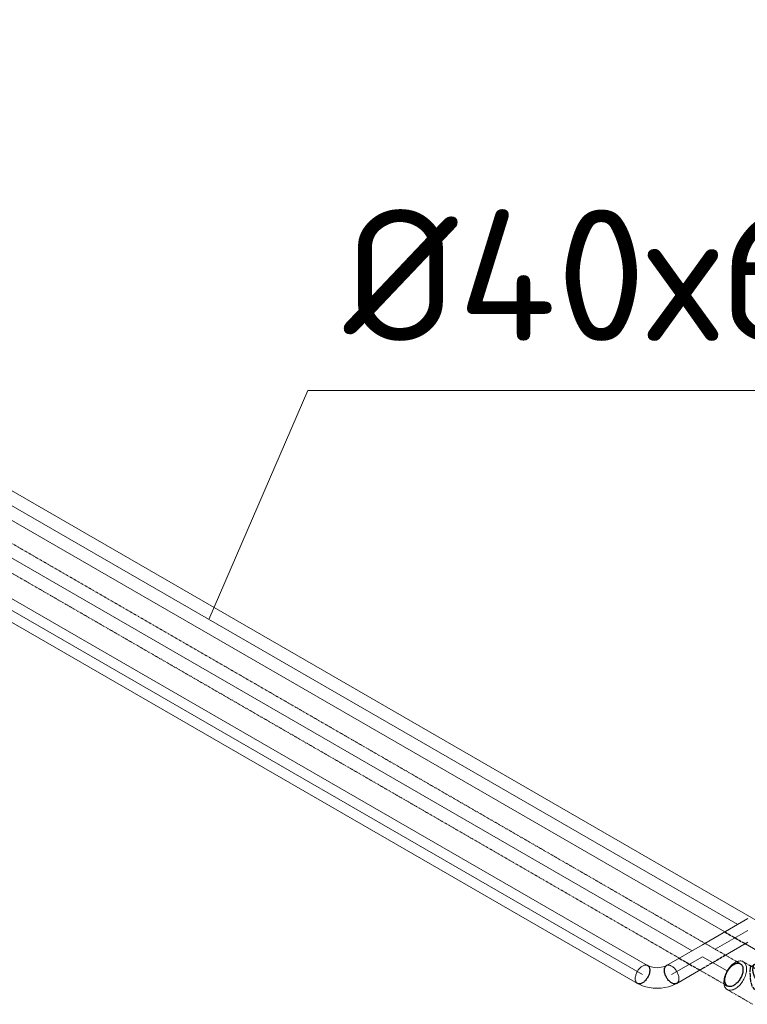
# Model space of a CAD drawing. Header units: millimetres. Extents: x 9824119 to 13672909, y -72394 to 462135.
# Tile 635 of 656: x 10375107 to 10376491, y -1862 to 13. Entities that reach past the tile are written whole.
import ezdxf

# ---------------------------------------------------------------- set-up
doc = ezdxf.new("R2010")
doc.units = ezdxf.units.MM
doc.linetypes.add('Hidden', pattern=[3, 2, -1])
doc.linetypes.add('UnderFloor', pattern=[7.5, 6, -1.5])
doc.layers.add('PIPE-H1', color=7, linetype='Continuous')
doc.layers.add('PIPE-H1-TEXT', color=7, linetype='Continuous')
doc.styles.add('ICOCPEUR', font='isocpeur.ttf')
doc.styles.add('ISOCPEUR', font='isocpeui.ttf')

# ---------------------------------------------------------------- blocks, each defined once
blk = doc.blocks.new('*U906')
at = {"layer": 'PIPE-H1-TEXT', "color": 7, "linetype": 'Continuous', "lineweight": 15}
for p, q in [((10375467.1, -1129.1), (10375655.1, -693.1)), ((10375655.1, -693.1), (10377004.7, -693.1))]:
    blk.add_line(p, q, dxfattribs=at)
at = {"layer": 'PIPE-H1-TEXT', "color": 1, "linetype": 'Continuous', "lineweight": 15, "style": 'ICOCPEUR'}
blk.add_text('%%c40х6,7', height=250, dxfattribs=at).set_placement((10375723.6, -598.8))
blk = doc.blocks.new('*U1967')
at = {"layer": 'PIPE-H1', "color": 5, "lineweight": 20}
for p, q in [((10376470.3, -1781.3), (10376472.1, -1780.5)), ((10376472.1, -1780.5), (10376474, -1779.9)), ((10376474, -1779.9), (10376475.8, -1779.5)), ((10376475.8, -1779.5), (10376477.5, -1779.4)), ((10376477.5, -1779.4), (10376479.2, -1779.4)), ((10376479.2, -1779.4), (10376480.8, -1779.7)), ((10376480.8, -1779.7), (10376482.3, -1780.1)), ((10376482.3, -1780.1), (10376483.7, -1780.8)), ((10376483.7, -1780.8), (10376485, -1781.7)), ((10376451.8, -1800.8), (10376453.1, -1798.5)), ((10376453.1, -1798.5), (10376454.5, -1796.2)), ((10376454.5, -1796.2), (10376456, -1794)), ((10376456, -1794), (10376457.6, -1791.9)), ((10376457.6, -1791.9), (10376459.2, -1789.9)), ((10376459.2, -1789.9), (10376461, -1788.1)), ((10376461, -1788.1), (10376462.8, -1786.4)), ((10376462.8, -1786.4), (10376464.6, -1784.9)), ((10376464.6, -1784.9), (10376466.5, -1783.5)), ((10376466.5, -1783.5), (10376468.4, -1782.3)), ((10376468.4, -1782.3), (10376470.3, -1781.3)), ((10376485, -1781.7), (10376486.1, -1782.7)), ((10376486.1, -1782.7), (10376487.1, -1784)), ((10376487.1, -1784), (10376488, -1785.4)), ((10376488, -1785.4), (10376488.7, -1787)), ((10376488.7, -1787), (10376489.3, -1788.8)), ((10376489.3, -1788.8), (10376489.7, -1790.7)), ((10376489.7, -1799.3), (10376489.3, -1801.7)), ((10376489.7, -1790.7), (10376490, -1792.7)), ((10376490, -1797), (10376489.7, -1799.3)), ((10376490, -1792.7), (10376490, -1794.8)), ((10376490, -1794.8), (10376490, -1797)), ((10376446.7, -1819.8), (10376446.8, -1817.6)), ((10376446.8, -1817.6), (10376447.1, -1815.3)), ((10376447.1, -1815.3), (10376447.5, -1812.9)), ((10376447.5, -1812.9), (10376448, -1810.5)), ((10376448, -1810.5), (10376448.8, -1808.1)), ((10376448.8, -1808.1), (10376449.6, -1805.6)), ((10376449.6, -1805.6), (10376450.7, -1803.2)), ((10376450.7, -1803.2), (10376451.8, -1800.8)), ((10376483.7, -1816.1), (10376482.3, -1818.4)), ((10376485, -1813.8), (10376483.7, -1816.1)), ((10376486.1, -1811.4), (10376485, -1813.8)), ((10376487.1, -1809), (10376486.1, -1811.4)), ((10376488, -1806.5), (10376487.1, -1809)), ((10376488.7, -1804.1), (10376488, -1806.5)), ((10376489.3, -1801.7), (10376488.7, -1804.1)), ((10376446.8, -1821.9), (10376446.7, -1819.8)), ((10376447.1, -1824), (10376446.8, -1821.9)), ((10376447.5, -1825.9), (10376447.1, -1824)), ((10376448, -1827.6), (10376447.5, -1825.9)), ((10376448.8, -1829.2), (10376448, -1827.6)), ((10376449.6, -1830.6), (10376448.8, -1829.2)), ((10376450.7, -1831.9), (10376449.6, -1830.6)), ((10376451.8, -1833), (10376450.7, -1831.9)), ((10376453.1, -1833.8), (10376451.8, -1833)), ((10376454.5, -1834.5), (10376453.1, -1833.8)), ((10376456, -1835), (10376454.5, -1834.5)), ((10376457.6, -1835.2), (10376456, -1835)), ((10376459.2, -1835.3), (10376457.6, -1835.2)), ((10376461, -1835.1), (10376459.2, -1835.3)), ((10376462.8, -1834.7), (10376461, -1835.1)), ((10376464.6, -1834.1), (10376462.8, -1834.7)), ((10376466.5, -1833.3), (10376464.6, -1834.1)), ((10376468.4, -1832.3), (10376466.5, -1833.3)), ((10376470.3, -1831.1), (10376468.4, -1832.3)), ((10376472.1, -1829.8), (10376470.3, -1831.1)), ((10376474, -1828.2), (10376472.1, -1829.8)), ((10376475.8, -1826.5), (10376474, -1828.2)), ((10376477.5, -1824.7), (10376475.8, -1826.5)), ((10376479.2, -1822.7), (10376477.5, -1824.7)), ((10376480.8, -1820.6), (10376479.2, -1822.7)), ((10376482.3, -1818.4), (10376480.8, -1820.6))]:
    blk.add_line(p, q, dxfattribs=at)
at = {"layer": 'PIPE-H1', "color": 1, "linetype": 'UnderFloor', "lineweight": -3}
for p, q in [((10376452.6, -1800.7), (10376453.6, -1798.8)), ((10376453.6, -1798.8), (10376454.8, -1797)), ((10376454.8, -1797), (10376456, -1795.2)), ((10376456, -1795.2), (10376457.2, -1793.5)), ((10376457.2, -1793.5), (10376458.6, -1792)), ((10376458.6, -1792), (10376460, -1790.5)), ((10376460, -1790.5), (10376461.4, -1789.1)), ((10376461.4, -1789.1), (10376462.9, -1787.9)), ((10376462.9, -1787.9), (10376464.4, -1786.8)), ((10376464.4, -1786.8), (10376465.9, -1785.9)), ((10376465.9, -1785.9), (10376467.4, -1785.1)), ((10376467.4, -1785.1), (10376468.9, -1784.4)), ((10376468.9, -1784.4), (10376470.4, -1784)), ((10376470.4, -1784), (10376471.8, -1783.7)), ((10376471.8, -1783.7), (10376473.2, -1783.5)), ((10376473.2, -1783.5), (10376474.5, -1783.5)), ((10376474.5, -1783.5), (10376475.8, -1783.7)), ((10376475.8, -1783.7), (10376477, -1784.1)), ((10376477, -1784.1), (10376478.1, -1784.7)), ((10376478.1, -1784.7), (10376479.2, -1785.4)), ((10376479.2, -1785.4), (10376480.1, -1786.2)), ((10376480.1, -1786.2), (10376480.9, -1787.2)), ((10376480.9, -1787.2), (10376481.6, -1788.4)), ((10376481.6, -1788.4), (10376482.2, -1789.6)), ((10376482.2, -1789.6), (10376482.6, -1791)), ((10376482.6, -1791), (10376482.9, -1792.5)), ((10376482.9, -1799.5), (10376482.6, -1801.4)), ((10376482.9, -1792.5), (10376483.1, -1794.2)), ((10376483.1, -1797.6), (10376482.9, -1799.5)), ((10376483.1, -1794.2), (10376483.2, -1795.9)), ((10376483.2, -1795.9), (10376483.1, -1797.6)), ((10376448.6, -1814.1), (10376448.8, -1812.2)), ((10376448.6, -1815.9), (10376448.6, -1814.1)), ((10376448.6, -1817.6), (10376448.6, -1815.9)), ((10376448.8, -1819.2), (10376448.6, -1817.6)), ((10376448.8, -1812.2), (10376449.2, -1810.3)), ((10376449.2, -1810.3), (10376449.6, -1808.4)), ((10376449.6, -1808.4), (10376450.2, -1806.5)), ((10376450.2, -1806.5), (10376450.9, -1804.5)), ((10376450.9, -1804.5), (10376451.7, -1802.6)), ((10376451.7, -1802.6), (10376452.6, -1800.7)), ((10376474.5, -1818.2), (10376473.2, -1819.8)), ((10376475.8, -1816.5), (10376474.5, -1818.2)), ((10376477, -1814.8), (10376475.8, -1816.5)), ((10376478.1, -1812.9), (10376477, -1814.8)), ((10376479.2, -1811.1), (10376478.1, -1812.9)), ((10376480.1, -1809.1), (10376479.2, -1811.1)), ((10376480.9, -1807.2), (10376480.1, -1809.1)), ((10376481.6, -1805.3), (10376480.9, -1807.2)), ((10376482.2, -1803.3), (10376481.6, -1805.3)), ((10376482.6, -1801.4), (10376482.2, -1803.3)), ((10376449.2, -1820.7), (10376448.8, -1819.2)), ((10376449.6, -1822.1), (10376449.2, -1820.7)), ((10376450.2, -1823.4), (10376449.6, -1822.1)), ((10376450.9, -1824.5), (10376450.2, -1823.4)), ((10376451.7, -1825.5), (10376450.9, -1824.5)), ((10376452.6, -1826.4), (10376451.7, -1825.5)), ((10376453.6, -1827.1), (10376452.6, -1826.4)), ((10376454.8, -1827.6), (10376453.6, -1827.1)), ((10376456, -1828), (10376454.8, -1827.6)), ((10376457.2, -1828.2), (10376456, -1828)), ((10376458.6, -1828.2), (10376457.2, -1828.2)), ((10376460, -1828.1), (10376458.6, -1828.2)), ((10376461.4, -1827.8), (10376460, -1828.1)), ((10376462.9, -1827.3), (10376461.4, -1827.8)), ((10376464.4, -1826.7), (10376462.9, -1827.3)), ((10376465.9, -1825.9), (10376464.4, -1826.7)), ((10376467.4, -1824.9), (10376465.9, -1825.9)), ((10376468.9, -1823.8), (10376467.4, -1824.9)), ((10376470.4, -1822.6), (10376468.9, -1823.8)), ((10376471.8, -1821.2), (10376470.4, -1822.6)), ((10376473.2, -1819.8), (10376471.8, -1821.2))]:
    blk.add_line(p, q, dxfattribs=at)
blk = doc.blocks.new('*U1978')
at = {"layer": 'PIPE-H1', "color": 5, "linetype": 'Hidden', "lineweight": 20}
for p, q in [((10376483.7, -1780.8), (10376532.2, -1808.8)), ((10376496.2, -1788), (10376500.6, -1790.6)), ((10376498.2, -1789.8), (10376507.2, -1784.6)), ((10376500.6, -1790.6), (10376505.6, -1793.8)), ((10376505.6, -1793.8), (10376513.8, -1798.2)), ((10376507.2, -1784.6), (10376508.4, -1784.1)), ((10376508.4, -1784.1), (10376509.6, -1783.7)), ((10376509.6, -1783.7), (10376510.8, -1783.5)), ((10376510.8, -1783.5), (10376512.2, -1783.5)), ((10376512.2, -1783.5), (10376513.6, -1783.6)), ((10376513.6, -1783.6), (10376515, -1783.9)), ((10376513.8, -1798.2), (10376519.7, -1801.6)), ((10376515, -1783.9), (10376516.5, -1784.4)), ((10376516.5, -1784.4), (10376518, -1785)), ((10376518, -1785), (10376519.5, -1785.8)), ((10376519.5, -1785.8), (10376521, -1786.8)), ((10376521, -1786.8), (10376522.5, -1787.9)), ((10376522.5, -1787.9), (10376524, -1789.1)), ((10376524, -1789.1), (10376525.4, -1790.4)), ((10376525.4, -1790.4), (10376526.8, -1791.9)), ((10376526.8, -1791.9), (10376528.1, -1793.5)), ((10376528.1, -1793.5), (10376529.4, -1795.2)), ((10376529.4, -1795.2), (10376530.6, -1796.9)), ((10376530.6, -1796.9), (10376531.7, -1798.7)), ((10376531.7, -1798.7), (10376532.8, -1800.6)), ((10376532.8, -1800.6), (10376533.7, -1802.5)), ((10376533.7, -1802.5), (10376534.5, -1804.5)), ((10376534.5, -1804.5), (10376535.2, -1806.4)), ((10376535.2, -1806.4), (10376535.8, -1808.4)), ((10376535.8, -1808.4), (10376536.2, -1810.3)), ((10376536.2, -1810.3), (10376536.5, -1812.2)), ((10376536.5, -1812.2), (10376536.7, -1814)), ((10376536.7, -1817.5), (10376536.5, -1819.1)), ((10376536.7, -1814), (10376536.8, -1815.8)), ((10376536.8, -1815.8), (10376536.7, -1817.5)), ((10376453.1, -1833.8), (10376501.6, -1861.8)), ((10376522.7, -1832.2), (10376531.7, -1827)), ((10376532.8, -1826.3), (10376531.7, -1827)), ((10376533.7, -1825.5), (10376532.8, -1826.3)), ((10376534.5, -1824.5), (10376533.7, -1825.5)), ((10376535.2, -1823.3), (10376534.5, -1824.5)), ((10376535.8, -1822), (10376535.2, -1823.3)), ((10376536.2, -1820.6), (10376535.8, -1822)), ((10376536.5, -1819.1), (10376536.2, -1820.6))]:
    blk.add_line(p, q, dxfattribs=at)
at = {"layer": 'PIPE-H1', "color": 1, "linetype": 'UnderFloor', "lineweight": -3}
for p, q in [((10376498.2, -1789.8), (10376496.2, -1788)), ((10376497, -1798.8), (10376497.2, -1792.5)), ((10376497.2, -1807.8), (10376497, -1798.8)), ((10376497.2, -1792.5), (10376498.2, -1789.8)), ((10376502.2, -1794.1), (10376502.4, -1792.5)), ((10376502.2, -1795.8), (10376502.2, -1794.1)), ((10376502.2, -1797.6), (10376502.2, -1795.8)), ((10376502.4, -1799.4), (10376502.2, -1797.6)), ((10376502.4, -1792.5), (10376502.8, -1791)), ((10376502.8, -1801.3), (10376502.4, -1799.4)), ((10376502.8, -1791), (10376503.2, -1789.6)), ((10376503.2, -1789.6), (10376503.8, -1788.3)), ((10376503.8, -1788.3), (10376504.5, -1787.1)), ((10376504.5, -1787.1), (10376505.3, -1786.1)), ((10376505.3, -1786.1), (10376506.2, -1785.3)), ((10376506.2, -1785.3), (10376507.2, -1784.6)), ((10376498.2, -1818.1), (10376497.2, -1807.8)), ((10376500.6, -1827.5), (10376498.2, -1818.1)), ((10376503.2, -1803.3), (10376502.8, -1801.3)), ((10376503.8, -1805.2), (10376503.2, -1803.3)), ((10376504.5, -1807.1), (10376503.8, -1805.2)), ((10376505.3, -1809.1), (10376504.5, -1807.1)), ((10376506.2, -1811), (10376505.3, -1809.1)), ((10376507.2, -1812.9), (10376506.2, -1811)), ((10376508.4, -1814.7), (10376507.2, -1812.9)), ((10376509.6, -1816.5), (10376508.4, -1814.7)), ((10376510.8, -1818.1), (10376509.6, -1816.5)), ((10376512.2, -1819.7), (10376510.8, -1818.1)), ((10376519.7, -1801.6), (10376522.7, -1803.9)), ((10376522.7, -1803.9), (10376529.3, -1811)), ((10376529.3, -1811), (10376531.6, -1818.8)), ((10376505.6, -1833.8), (10376500.6, -1827.5)), ((10376513.8, -1835.2), (10376505.6, -1833.8)), ((10376513.6, -1821.2), (10376512.2, -1819.7)), ((10376515, -1822.5), (10376513.6, -1821.2)), ((10376522.7, -1832.2), (10376513.8, -1835.2)), ((10376516.5, -1823.8), (10376515, -1822.5)), ((10376518, -1824.9), (10376516.5, -1823.8)), ((10376519.5, -1825.8), (10376518, -1824.9)), ((10376521, -1826.6), (10376519.5, -1825.8)), ((10376522.5, -1827.2), (10376521, -1826.6)), ((10376524, -1827.7), (10376522.5, -1827.2)), ((10376529.3, -1826.3), (10376522.7, -1832.2)), ((10376525.4, -1828), (10376524, -1827.7)), ((10376526.8, -1828.2), (10376525.4, -1828)), ((10376528.1, -1828.1), (10376526.8, -1828.2)), ((10376529.4, -1827.9), (10376528.1, -1828.1)), ((10376531.6, -1818.8), (10376529.3, -1826.3)), ((10376530.6, -1827.6), (10376529.4, -1827.9)), ((10376531.7, -1827), (10376530.6, -1827.6))]:
    blk.add_line(p, q, dxfattribs=at)
blk = doc.blocks.new('*U1980')
at = {"layer": 'PIPE-H1', "color": 82, "linetype": 'Continuous', "lineweight": 20}
for p, q in [((10376281.4, -1801), (10376282.2, -1799.5)), ((10376282.2, -1799.5), (10376283.1, -1798)), ((10376283.1, -1798), (10376284, -1796.6)), ((10376284, -1796.6), (10376285.1, -1795.3)), ((10376285.1, -1795.3), (10376286.1, -1794)), ((10376286.1, -1794), (10376287.3, -1792.8)), ((10376287.3, -1792.8), (10376288.4, -1791.8)), ((10376288.4, -1791.8), (10376289.6, -1790.8)), ((10376289.6, -1790.8), (10376290.8, -1789.9)), ((10376290.8, -1789.9), (10376292, -1789.1)), ((10376292, -1789.1), (10376293.2, -1788.5)), ((10376293.2, -1788.5), (10376294.4, -1788)), ((10376294.4, -1788), (10376295.6, -1787.6)), ((10376295.6, -1787.6), (10376296.7, -1787.4)), ((10376296.7, -1787.4), (10376297.8, -1787.3)), ((10376297.8, -1787.3), (10376298.9, -1787.3)), ((10376298.9, -1787.3), (10376299.9, -1787.5)), ((10376299.9, -1787.5), (10376300.9, -1787.7)), ((10376300.9, -1787.7), (10376301.8, -1788.2)), ((10376301.8, -1788.2), (10376303.4, -1789)), ((10376303.4, -1789), (10376305.5, -1789.9)), ((10376305.5, -1789.9), (10376308.3, -1790.7)), ((10376308.3, -1790.7), (10376311.7, -1791.5)), ((10376311.7, -1791.5), (10376315.5, -1792)), ((10376315.5, -1792), (10376319.7, -1792.2)), ((10376319.7, -1792.2), (10376323.9, -1792)), ((10376323.9, -1792), (10376327.8, -1791.5)), ((10376327.8, -1791.5), (10376331.1, -1790.7)), ((10376331.1, -1790.7), (10376333.9, -1789.9)), ((10376333.9, -1789.9), (10376336.1, -1789)), ((10376336.1, -1789), (10376337.6, -1788.2)), ((10376337.6, -1788.2), (10376338.5, -1787.7)), ((10376338.5, -1787.7), (10376339.5, -1787.5)), ((10376339.5, -1787.5), (10376340.5, -1787.3)), ((10376340.5, -1787.3), (10376341.6, -1787.3)), ((10376341.6, -1787.3), (10376342.7, -1787.4)), ((10376342.7, -1787.4), (10376343.8, -1787.6)), ((10376343.8, -1787.6), (10376345, -1788)), ((10376345, -1788), (10376346.2, -1788.5)), ((10376346.2, -1788.5), (10376347.4, -1789.1)), ((10376347.4, -1789.1), (10376348.6, -1789.9)), ((10376348.6, -1789.9), (10376349.8, -1790.8)), ((10376349.8, -1790.8), (10376351, -1791.8)), ((10376351, -1791.8), (10376352.2, -1792.8)), ((10376352.2, -1792.8), (10376353.3, -1794)), ((10376353.3, -1794), (10376354.3, -1795.3)), ((10376354.3, -1795.3), (10376355.4, -1796.6)), ((10376355.4, -1796.6), (10376356.3, -1798)), ((10376356.3, -1798), (10376357.2, -1799.5)), ((10376357.2, -1799.5), (10376358, -1801)), ((10376278.1, -1813.1), (10376278.2, -1811.7)), ((10376278.2, -1814.5), (10376278.1, -1813.1)), ((10376278.2, -1811.7), (10376278.3, -1810.2)), ((10376278.3, -1815.8), (10376278.2, -1814.5)), ((10376278.3, -1810.2), (10376278.6, -1808.7)), ((10376278.6, -1817), (10376278.3, -1815.8)), ((10376278.6, -1808.7), (10376279, -1807.2)), ((10376279, -1818.1), (10376278.6, -1817)), ((10376279, -1807.2), (10376279.4, -1805.6)), ((10376279.4, -1819.2), (10376279, -1818.1)), ((10376279.4, -1805.6), (10376280, -1804.1)), ((10376280, -1804.1), (10376280.6, -1802.5)), ((10376280.6, -1802.5), (10376281.4, -1801)), ((10376358, -1801), (10376358.8, -1802.5)), ((10376358.8, -1802.5), (10376359.4, -1804.1)), ((10376359.4, -1804.1), (10376360, -1805.6)), ((10376360, -1805.6), (10376360.4, -1807.2)), ((10376360.4, -1818.1), (10376360, -1819.2)), ((10376360.4, -1807.2), (10376360.8, -1808.7)), ((10376360.8, -1817), (10376360.4, -1818.1)), ((10376360.8, -1808.7), (10376361.1, -1810.2)), ((10376361.1, -1815.8), (10376360.8, -1817)), ((10376361.1, -1810.2), (10376361.2, -1811.7)), ((10376361.2, -1814.5), (10376361.1, -1815.8)), ((10376361.2, -1811.7), (10376361.3, -1813.1)), ((10376361.3, -1813.1), (10376361.2, -1814.5)), ((10376280, -1820.1), (10376279.4, -1819.2)), ((10376280.6, -1820.9), (10376280, -1820.1)), ((10376281.4, -1821.6), (10376280.6, -1820.9)), ((10376282.2, -1822.1), (10376281.4, -1821.6)), ((10376282.2, -1822.1), (10376286.8, -1824.5)), ((10376286.8, -1824.5), (10376292.1, -1826.7)), ((10376292.1, -1826.7), (10376298.1, -1828.6)), ((10376298.1, -1828.6), (10376304.9, -1830.1)), ((10376304.9, -1830.1), (10376312.1, -1831)), ((10376312.1, -1831), (10376319.7, -1831.4)), ((10376319.7, -1831.4), (10376327.3, -1831)), ((10376327.3, -1831), (10376334.6, -1830.1)), ((10376334.6, -1830.1), (10376341.3, -1828.6)), ((10376341.3, -1828.6), (10376347.3, -1826.7)), ((10376347.3, -1826.7), (10376352.6, -1824.5)), ((10376352.6, -1824.5), (10376357.2, -1822.1)), ((10376358, -1821.6), (10376357.2, -1822.1)), ((10376358.8, -1820.9), (10376358, -1821.6)), ((10376359.4, -1820.1), (10376358.8, -1820.9)), ((10376360, -1819.2), (10376359.4, -1820.1))]:
    blk.add_line(p, q, dxfattribs=at)
at = {"layer": 'PIPE-H1', "color": 1, "linetype": 'UnderFloor', "lineweight": -3}
for p, q in [((10376301.8, -1788.2), (10376302.6, -1788.7)), ((10376302.6, -1788.7), (10376303.3, -1789.4)), ((10376303.3, -1789.4), (10376304, -1790.2)), ((10376304, -1790.2), (10376304.6, -1791.1)), ((10376304.6, -1791.1), (10376305, -1792.2)), ((10376305, -1792.2), (10376305.4, -1793.3)), ((10376305.4, -1793.3), (10376305.6, -1794.5)), ((10376305.6, -1794.5), (10376305.8, -1795.8)), ((10376305.8, -1798.6), (10376305.6, -1800)), ((10376305.8, -1795.8), (10376305.9, -1797.1)), ((10376305.9, -1797.1), (10376305.8, -1798.6)), ((10376333.6, -1795.8), (10376333.8, -1794.5)), ((10376333.6, -1797.1), (10376333.6, -1795.8)), ((10376333.6, -1798.6), (10376333.6, -1797.1)), ((10376333.8, -1800), (10376333.6, -1798.6)), ((10376333.8, -1794.5), (10376334, -1793.3)), ((10376334, -1793.3), (10376334.4, -1792.2)), ((10376334.4, -1792.2), (10376334.9, -1791.1)), ((10376334.9, -1791.1), (10376335.4, -1790.2)), ((10376335.4, -1790.2), (10376336.1, -1789.4)), ((10376336.1, -1789.4), (10376336.8, -1788.7)), ((10376336.8, -1788.7), (10376337.6, -1788.2)), ((10376296.7, -1817.4), (10376295.6, -1818.5)), ((10376297.8, -1816.3), (10376296.7, -1817.4)), ((10376298.9, -1815), (10376297.8, -1816.3)), ((10376299.9, -1813.7), (10376298.9, -1815)), ((10376300.9, -1812.3), (10376299.9, -1813.7)), ((10376301.8, -1810.8), (10376300.9, -1812.3)), ((10376302.6, -1809.3), (10376301.8, -1810.8)), ((10376303.3, -1807.8), (10376302.6, -1809.3)), ((10376304, -1806.2), (10376303.3, -1807.8)), ((10376304.6, -1804.7), (10376304, -1806.2)), ((10376305, -1803.1), (10376304.6, -1804.7)), ((10376305.4, -1801.6), (10376305, -1803.1)), ((10376305.6, -1800), (10376305.4, -1801.6)), ((10376334, -1801.6), (10376333.8, -1800)), ((10376334.4, -1803.1), (10376334, -1801.6)), ((10376334.9, -1804.7), (10376334.4, -1803.1)), ((10376335.4, -1806.2), (10376334.9, -1804.7)), ((10376336.1, -1807.8), (10376335.4, -1806.2)), ((10376336.8, -1809.3), (10376336.1, -1807.8)), ((10376337.6, -1810.8), (10376336.8, -1809.3)), ((10376338.5, -1812.3), (10376337.6, -1810.8)), ((10376339.5, -1813.7), (10376338.5, -1812.3)), ((10376340.5, -1815), (10376339.5, -1813.7)), ((10376341.6, -1816.3), (10376340.5, -1815)), ((10376342.7, -1817.4), (10376341.6, -1816.3)), ((10376343.8, -1818.5), (10376342.7, -1817.4)), ((10376283.1, -1822.5), (10376282.2, -1822.1)), ((10376284, -1822.8), (10376283.1, -1822.5)), ((10376285.1, -1823), (10376284, -1822.8)), ((10376286.1, -1823), (10376285.1, -1823)), ((10376287.3, -1822.9), (10376286.1, -1823)), ((10376288.4, -1822.7), (10376287.3, -1822.9)), ((10376289.6, -1822.3), (10376288.4, -1822.7)), ((10376290.8, -1821.8), (10376289.6, -1822.3)), ((10376292, -1821.1), (10376290.8, -1821.8)), ((10376293.2, -1820.4), (10376292, -1821.1)), ((10376294.4, -1819.5), (10376293.2, -1820.4)), ((10376295.6, -1818.5), (10376294.4, -1819.5)), ((10376345, -1819.5), (10376343.8, -1818.5)), ((10376346.2, -1820.4), (10376345, -1819.5)), ((10376347.4, -1821.1), (10376346.2, -1820.4)), ((10376348.6, -1821.8), (10376347.4, -1821.1)), ((10376349.8, -1822.3), (10376348.6, -1821.8)), ((10376351, -1822.7), (10376349.8, -1822.3)), ((10376352.2, -1822.9), (10376351, -1822.7)), ((10376353.3, -1823), (10376352.2, -1822.9)), ((10376354.3, -1823), (10376353.3, -1823)), ((10376355.4, -1822.8), (10376354.3, -1823)), ((10376356.3, -1822.5), (10376355.4, -1822.8)), ((10376357.2, -1822.1), (10376356.3, -1822.5))]:
    blk.add_line(p, q, dxfattribs=at)
blk = doc.blocks.new('*U1982')
at = {"layer": 'PIPE-H1', "color": 1, "linetype": 'Continuous', "lineweight": 20}
for p, q in [((10369696.2, 2231), (10376645.2, -1781)), ((10369671.7, 2188.6), (10376448.6, -1724.1)), ((10376487.8, -1746.7), (10376530.3, -1771.3))]:
    blk.add_line(p, q, dxfattribs=at)
at = {"layer": 'PIPE-H1', "color": 7, "linetype": 'Continuous', "lineweight": 5}
blk.add_line((10369683.9, 2209.8), (10376473.1, -1710), dxfattribs=at)
at = {"layer": 'PIPE-H1', "color": 1, "linetype": 'UnderFloor', "lineweight": -3}
blk.add_line((10376448.6, -1724.1), (10376487.8, -1746.7), dxfattribs=at)
blk = doc.blocks.new('*U1984')
at = {"layer": 'PIPE-H1', "color": 5, "linetype": 'Hidden', "lineweight": 20}
for p, q in [((10369522.9, 2230.9), (10376471.9, -1781.1)), ((10369498.4, 2188.5), (10376361.9, -1774.1)), ((10376401.1, -1796.8), (10376447.4, -1823.5))]:
    blk.add_line(p, q, dxfattribs=at)
at = {"layer": 'PIPE-H1', "color": 7, "linetype": 'Continuous', "lineweight": 20}
for p, q in [((10369510.7, 2209.7), (10376386.4, -1760)), ((10376406, -1771.3), (10376453.1, -1798.5))]:
    blk.add_line(p, q, dxfattribs=at)
at = {"layer": 'PIPE-H1', "color": 1, "linetype": 'UnderFloor', "lineweight": -3}
for p, q in [((10376361.9, -1774.1), (10376401.1, -1796.8)), ((10376471.9, -1781.1), (10376478.1, -1784.7)), ((10376447.4, -1823.5), (10376453.6, -1827.1))]:
    blk.add_line(p, q, dxfattribs=at)
blk = doc.blocks.new('*U1986')
at = {"layer": 'PIPE-H1', "color": 82, "linetype": 'Continuous', "lineweight": 20}
for p, q in [((10369347.5, 2226.9), (10376301.8, -1788.2)), ((10369327.9, 2192.9), (10376282.2, -1822.1))]:
    blk.add_line(p, q, dxfattribs=at)
at = {"layer": 'PIPE-H1', "color": 7, "linetype": 'Continuous', "lineweight": 20}
blk.add_line((10369337.7, 2209.9), (10376292, -1805.1), dxfattribs=at)
blk = doc.blocks.new('*U1991')
at = {"layer": 'PIPE-H1', "color": 82, "linetype": 'Continuous', "lineweight": 20}
for p, q in [((10376492.7, -1698.6), (10376410.9, -1745.9)), ((10376406, -1748.7), (10376337.6, -1788.2)), ((10376492.7, -1743.9), (10376450.1, -1768.5)), ((10376406, -1793.9), (10376357.2, -1822.1))]:
    blk.add_line(p, q, dxfattribs=at)
at = {"layer": 'PIPE-H1', "color": 7, "linetype": 'Continuous', "lineweight": 20}
for p, q in [((10376492.7, -1721.3), (10376430.5, -1757.2)), ((10376406, -1771.3), (10376347.4, -1805.1))]:
    blk.add_line(p, q, dxfattribs=at)
at = {"layer": 'PIPE-H1', "color": 1, "linetype": 'UnderFloor', "lineweight": -3}
for p, q in [((10376410.9, -1745.9), (10376406, -1748.7)), ((10376450.1, -1768.5), (10376406, -1793.9))]:
    blk.add_line(p, q, dxfattribs=at)

msp = doc.modelspace()

# ---------------------------------------------------------------- block references
at = {"layer": 'PIPE-H1'}
for name in ['*U1984', '*U1982', '*U1986', '*U1991', '*U1967', '*U1978', '*U1980']:
    msp.add_blockref(name, (0, 0), dxfattribs=at)
at = {"layer": 'PIPE-H1-TEXT'}
msp.add_blockref('*U906', (0, 0), dxfattribs=at)

# ---------------------------------------------------------------- texts
at = {"char_height": 300, "attachment_point": 1, "style": 'ISOCPEUR'}
for s, insert, width in [('\\pi13638.10589;{\\fISOCPEUR|b0|i0|c204|p34;\\H1.66667x;\\L\\C7;\\P\\pi10874.35036;\\H1.1x;Общие указания\\l\\P\\pi13638.10589;\\P\\pi-900,l1200,t1200;\\H0.72727x;1.^IПроект выполнен на основании задания заказчика и задания на проектирование архитектурно-строительных чертежей.\\P2.^IПроект соответствует действующим нормам :\\P\\pl900,t900;\\fSymbol|b0|i0|c2|p18;·^I\\fISOCPEUR|b0|i0|c204|p34;КМК 2. 04.05-97* "Отопление, вентиляция и кондиционирование воздуха".\\P\\fSymbol|b0|i0|c2|p18;·^I\\fISOCPEUR|b0|i0|c204|p34;ШНК 2.08.02-09* "Общественные здания и сооружение" \\P\\fSymbol|b0|i0|c2|p18;·^I\\fISOCPEUR|b0|i0|c204|p34;КМК 2.01.01-94 "Климатические и физико-геологические данные для проектирования".\\P\\fSymbol|b0|i0|c2|p18;·^I\\fISOCPEUR|b0|i0|c204|p34;КМК 2.01.04-97* "Строительная теплотехника".\\P\\fSymbol|b0|i0|c2|p18;·^I\\fISOCPEUR|b0|i0|c204|p34;ГОСТ 21.602-2003 "Правила выполнения рабочей документации отопления, вентиляции и кондиционирования".\\P\\fSymbol|b0|i0|c2|p18;·^I\\fISOCPEUR|b0|i0|c204|p34;ШНК \\fISOCPEUR|b0|i0|c186|p34;2.01.02-04\\fISOCPEUR|b0|i0|c204|p34; - \\fISOCPEUR|b0|i0|c186|p34;"\\fISOCPEUR|b0|i0|c204|p34;Пожарная безопасность зданий и сооружений\\fISOCPEUR|b0|i0|c186|p34;"\\fISOCPEUR|b0|i0|c204|p34;;\\P\\pl1200,t1200;3.^I  Расчетные параметры наружного воздуха для проектирования отопления, вентиляции и кондиционирования воздуха приняты по КМК 2.01.01-94.\\P\\pi-300,l300,tz;      Для проектирования отопления, вентиляции и кондиционирования воздуха: \\P\\pl1500,t1500;-^IХолодный  период  года Тн\\fISOCPEUR|b0|i0|c186|p34;=-14.0°C\\fISOCPEUR|b0|i0|c204|p34;; I=-12,4 кДж/кг (Парам. Б);\\P-^IТеплый  период  года Тн=33°C; I=55,7 кДж/кг  (Парам. А);\\P-^IТеплый  период  года Тн=37,5°C; I=65,2 кДж/кг (Парам. Б);\\P-^IСкорость ветра  - V=1,6 м/сек - холодный период;\\P-^IСкорость ветра  - V=1,9 м/сек - теплый  период;\\P-^IПродолжительность отопительного периода  Zот.пер.=129суток;\\P-^IСредняя температура отопительного периода  tот.пер.=2,7°C;\\P-^IБарометрическое давление в районе строительства Рбар=950 Гпа.\\P\\pi600,l0,tz;\\P\\pi11458.1097;\\LТЕПЛОСНАБЖЕНИЕ\\P\\pi13638.10589;\\l\\P\\pi0;\\C0;В качестве источника тепла выбран установленный во дворе здания тепловой насос, рассчитанный на работу в температурном режиме 40–30 °C.^J^JСистема отопления спроектирована как двухтрубная, в ней используются напольный фанкойл.\\P^JОсновным источником тепла является тепловой насос. \\P^JОсновное охлаждение осуществляется с помощью\\Pтепловых насосов. Для отвода конденсата, образующегося в фанкойлах, предусмотрены дренажные трубы. Основные водосточные и обратные трубы выполнены из полипропилена. \\P\\pi600;^JОсновные подающие и обратные трубы выполнены из полипропилена. Слив воды из системы осуществляется через регулировочный узел. Для снижения теплопотерь через трубы выполнены работы по теплоизоляции.\\C7; \\P\\pi12278.10827;\\LОТОПЛЕНИЕ\\l\\P\\pi0;  Для достижения  комфортных условий в зимнее время и компенсации теплопотерь в помещениях установлены \\C0;фанкойл\\C7;ы обеспечивающие в помещениях нормируемую температуру воздуха:\\P\\pi-300,l1500,t1500;-^IКабинет врача +20°C.\\P-^IЗал       +22°C.\\P-^IФизиотерапия     +21°C.\\P\\pi0,l0,tz;   На каждом приборе предусматривается устанавка термостатического клапана и запорного крана. Рекомендуется применить трубопроводы стабильные полипропиленовые. Система теплоснабжения \\C0;фанкойл\\C7;ов двухтрубная с принудительной циркуляцией, горизонтальная. Удаление воздуха осуществляется из воздухоспускных кранов установленных в \\C0;фанкойл\\C7;ах. Все монтажные и наладочные работы проводить в соответствии с нормативными документами и инструкциям фирм-изготовителя.}', (9986122.2, 27067.1), 27276.212), ('{\\fISOCPEUR|b0|i0|c204|p34;\\C7;^I\\A1;\\L\\P\\pi10515.36534;\\H1.33333x;ВЕНТИЛЯЦИЯ\\P\\pi0;\\l^IВ здании предусмотрена приточно-вытяжная вентиляция с естественным и \\Pмеханическим побуждением, для функционально различных и конструктивно раздельных групп \\Pпомещений.   ^I  \\P^IТакже предусматривается естественная вентиляция с удалением и поступлением воздуха через окна и двери.\\P^IУдаление воздуха из помещений производится с помощью вытяжных решеток.\\P^IМатериал воздуховодов - тонколистовая оцинкованная сталь по ГОСТ 14918-80.\\P^IВоздуховоды систем вытяжной вентиляции выполняются класса "Н" (нормально плотный).\\P^IМонтаж систем вентиляции выполнить в соответствии с \\A0;КМК 3.05.01.-9\\A1;7\\P\\A0;\\L\\P\\pi12075.36144;\\P\\pi7995.37164;ПРИМЕЧАНИЯ (ТЕПЛОСНАБЖЕНИЕ)\\P\\pi-900,l900,t900;\\l1.^IЧертеж читать совместно со спецификацией и с другими разделами проекта.\\P2.^IМонтаж оборудования и трубопроводов производить в соответствии с местными \\P\\pi0;действующими нормами и правилами, и требованиями завода-изготовителя оборудования.\\P\\pi-900;3.^IТрубопроводы системы теплоснабжения радиаторов приняты полипропиленовыми.\\P4.^IНа планах и схемах указаны наружный диаметр и толщина стенки полипропиленовых \\P\\pi0;трубопроводов.\\P\\pi-900;5.^IПриборы и трубопроводы нанесены условно.\\P6.^IУклон трубопроводов выполнить согласно схемам в сторону ближайшего вертикального \\P\\pi0;стояка.\\P\\pi-900;7.^IВсе отметки указаны от уровня пола этажа. \\P8.^IКрепить трубу в штробе каждые 2 метра.\\P9.^IТрубопроводы отопления, прокладываемые в полу покрыть трубчатой тепловой изоляцией \\P\\pi0;из вспученного полителена "Isocom" толщиной 9 мм.\\P\\pi-900;10.^IДиаметры запорно-регулирующей арматуры и фильтров соответствуют диаметру \\P\\pi0;трубопроводов, если не указано иное.\\P\\pi3390,l600,tz;\\P\\pi5455.37799,l0;\\LПРИМЕЧАНИЯ (ВЕНТИЛЯЦИЯ И КОНДИЦИОНИРОВАНИЕ)\\l\\P\\pi-900,l900,t900;1.^IВентиляционные системы показаны условно.\\P2.^IЧертеж читать совместно со спецификацией и остальными разделами проекта \\P3.^IВсе неплотности при пересечении инженерными коммуникациями огнестойких стен, \\P\\pi0;перекрытий и перегородок заделать материалами, соответствующими по степени \\Pогнестойкости пересекаемым ограждениям.\\P\\pi-900;4.^IВ сан-узлах двери не оборудованные переточными решетками, предусмотреть с \\P\\pi0;подрезкой дверного полотна, высота щели не менее 20 мм. Если конструкция дверей не \\Pпозволяет предусмотреть щели в нижней части, то необходимо выполнить установку \\Pжалюзийной решетки в нижней половине двери.\\P\\pi-900;5.^IРазместить все приборы для измерения температуры, давления и скорости потока в \\P\\pi0;доступных местах с прямыми секциями труб или воздуховодов наверху или внизу, \\Pсогласно рекомендациям завода изготовителя для точности показаний.\\P\\pi-900;6.^IУстановить расположение диффузоров, отдушин и вентиляционных решеток согласно \\P\\pi0;архитектурным планам потолка, освещения и другим деталям/узлам потолка и \\Pвыполнить незначительные изменения для обеспечения соответствия.\\P\\pi-900;7.^IМонтаж оборудования выполнить в соответствии с местными нормами и правилами, а \\P\\pi0;так же требованиями завода-изготовителя оборудования \\P\\pi-900;8.^IВсе отметки оборудований даны от пола этажа.\\P}', (10015733.6, 26003.4), 24350.724)]:
    msp.add_mtext(s, dxfattribs=dict(at, insert=insert, width=width))

doc.saveas('drawing.dxf')
